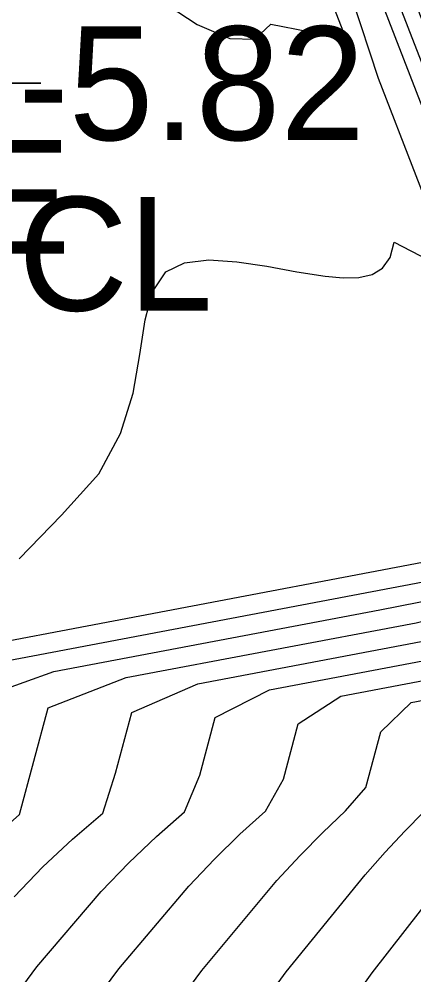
# Model space of a CAD drawing. Extents: x 2356077 to 2359823, y 225951 to 227822.
# Drawn here: x 2357571.33 to 2357580, y 226724.65 to 226745.66 of the extents above; entities that cross this region are included whole.
import ezdxf

# ---------------------------------------------------------------- set-up
doc = ezdxf.new("R2010")
doc.units = 0
for name, color, linetype in [('Default Symbol Cogo Comment', 7, 'Continuous'), ('DTM Contours Major', 7, 'Continuous'), ('DTM Contours Minor', 7, 'Continuous'), ('Exist DTM Drainline', 7, 'Continuous'), ('Exist DTM Drainline Cogo Comment', 7, 'Continuous'), ('Exist DTM Drainline Cogo Elevation', 7, 'Continuous'), ('Exist DTM Drainline Cogo Point CELL', 7, 'Continuous')]:
    doc.layers.add(name, color=color, linetype=linetype)

msp = doc.modelspace()

# ---------------------------------------------------------------- linework, layer by layer
at = {"layer": 'DTM Contours Major'}
for points in [[(2357575.395, 226722.243), (2357577.193, 226724.713), (2357578.926, 226726.848), (2357579.367, 226727.343), (2357579.798, 226727.805), (2357580.626, 226728.652), (2357580.919, 226729.198), (2357581.064, 226729.741), (2357581.465, 226730.492), (2357583.368, 226730.853), (2357583.994, 226731.225), (2357584.64, 226731.51), (2357585.499, 226731.674), (2357585.657, 226731.748), (2357585.954, 226732.243), (2357586.006, 226732.394), (2357586.219, 226734.581), (2357586.04, 226735.314), (2357585.442, 226737.082), (2357585.172, 226738.454), (2357584.639, 226739.852), (2357583.37, 226743.131), (2357583.002, 226744.809), (2357584.526, 226748.697)], [(2357574.412, 226746.09), (2357575.233, 226745.546), (2357575.951, 226745.235), (2357576.505, 226745.223), (2357576.852, 226745.547), (2357578.507, 226745.228), (2357577.315, 226748.308)], [(2357570.648, 226727.563), (2357571.337, 226728.175), (2357571.965, 226730.519), (2357573.674, 226731.181), (2357580.044, 226732.39), (2357581.529, 226732.77), (2357583.479, 226733.458), (2357583.671, 226733.53), (2357583.786, 226733.602), (2357584.194, 226733.596), (2357584.302, 226733.775), (2357584.343, 226733.966), (2357584.404, 226734.592), (2357584.147, 226735.243), (2357583.994, 226735.824), (2357583.612, 226737.728), (2357580.419, 226745.98)]]:
    msp.add_lwpolyline(points, dxfattribs=at)
at = {"layer": 'DTM Contours Minor'}
for points in [[(2357573.68, 226722.49), (2357575.342, 226724.744), (2357576.987, 226726.72), (2357577.496, 226727.269), (2357577.997, 226727.779), (2357578.493, 226728.251), (2357578.942, 226728.767), (2357579.27, 226729.993), (2357579.936, 226730.635), (2357582.322, 226731.088), (2357583.219, 226731.436), (2357583.969, 226731.817), (2357585.114, 226732.034), (2357585.342, 226732.082), (2357585.61, 226732.527), (2357585.668, 226732.647), (2357585.86, 226734.626), (2357585.642, 226735.385), (2357585.059, 226737.219), (2357584.747, 226738.616), (2357582.781, 226743.699), (2357582.339, 226745.47), (2357584.405, 226750.74)], [(2357568.916, 226731.578), (2357580.186, 226733.717), (2357581.669, 226734.916), (2357581.717, 226735.043), (2357581.773, 226735.252), (2357581.799, 226735.323), (2357581.868, 226735.446), (2357581.933, 226735.572), (2357582.057, 226735.824), (2357582.149, 226735.918), (2357582.566, 226735.664), (2357582.396, 226737.883), (2357581.646, 226739.943), (2357578.646, 226747.696)], [(2357571.214, 226726.36), (2357571.848, 226727.018), (2357572.496, 226727.631), (2357573.161, 226728.199), (2357573.44, 226729.078), (2357573.799, 226730.418), (2357575.254, 226731.047), (2357580.849, 226732.109), (2357582.085, 226732.538), (2357583.88, 226733.101), (2357584.039, 226733.181), (2357584.124, 226733.268), (2357584.51, 226733.266), (2357584.643, 226733.486), (2357584.683, 226733.729), (2357584.759, 226734.507), (2357584.514, 226735.199), (2357584.382, 226735.777), (2357583.961, 226737.674), (2357583.425, 226739.167), (2357581.01, 226745.408), (2357580.366, 226747.489)], [(2357570.501, 226731.445), (2357580.626, 226733.367), (2357582.954, 226734.225), (2357583.09, 226734.267), (2357583.188, 226734.305), (2357583.267, 226734.342), (2357583.327, 226734.379), (2357583.369, 226734.418), (2357583.625, 226734.363), (2357583.663, 226734.444), (2357583.682, 226734.638), (2357583.49, 226734.959), (2357583.482, 226735.127), (2357583.429, 226735.373), (2357582.862, 226737.757), (2357579.236, 226747.126)], [(2357570.356, 226722.985), (2357571.718, 226724.82), (2357573.128, 226726.476), (2357573.732, 226727.106), (2357574.341, 226727.691), (2357574.957, 226728.231), (2357575.291, 226729.039), (2357575.63, 226730.304), (2357576.827, 226730.912), (2357581.663, 226731.83), (2357582.662, 226732.311), (2357584.3, 226732.747), (2357584.412, 226732.839), (2357584.778, 226732.855), (2357584.985, 226733.199), (2357585.024, 226733.496), (2357585.143, 226734.72), (2357584.805, 226735.64), (2357584.322, 226737.522), (2357583.871, 226738.97), (2357581.601, 226744.837), (2357581.022, 226746.812)], [(2357570.128, 226730.611), (2357572.088, 226731.313), (2357579.247, 226732.672), (2357581.001, 226733.016), (2357583.148, 226733.829), (2357583.339, 226733.889), (2357583.463, 226733.946), (2357583.54, 226734.006), (2357583.908, 226733.976), (2357583.963, 226734.067), (2357584.003, 226734.204), (2357584.048, 226734.67), (2357583.799, 226735.226), (2357583.678, 226735.684), (2357583.253, 226737.702), (2357579.828, 226746.553)], [(2357570.554, 226720.566), (2357572.003, 226722.737), (2357573.518, 226724.78), (2357575.053, 226726.596), (2357575.615, 226727.19), (2357576.176, 226727.74), (2357576.736, 226728.249), (2357577.129, 226728.948), (2357577.455, 226730.168), (2357578.389, 226730.775), (2357581.244, 226731.317), (2357582.445, 226731.627), (2357583.257, 226732.086), (2357584.714, 226732.392), (2357584.773, 226732.506), (2357585.092, 226732.521), (2357585.33, 226732.916), (2357585.501, 226734.673), (2357585.229, 226735.497), (2357584.688, 226737.368), (2357584.313, 226738.784), (2357582.191, 226744.267), (2357581.68, 226746.138)], [(2357571.325, 226733.791), (2357572.258, 226734.752), (2357573.077, 226735.665), (2357573.554, 226736.548), (2357573.827, 226737.439), (2357573.979, 226738.287), (2357574.095, 226739.046), (2357574.256, 226739.667), (2357574.546, 226740.102), (2357574.957, 226740.304), (2357575.491, 226740.365), (2357576.108, 226740.326), (2357576.767, 226740.226), (2357577.427, 226740.107), (2357578.049, 226740.007), (2357578.44, 226739.97), (2357578.785, 226739.978), (2357579.076, 226740.046), (2357579.308, 226740.188), (2357579.473, 226740.419), (2357579.564, 226740.755), (2357580.87, 226740.074), (2357579.215, 226744.354), (2357578.637, 226746.123)], [(2357577.158, 226721.997), (2357579.077, 226724.687), (2357580.865, 226726.988)]]:
    msp.add_lwpolyline(points, dxfattribs=at)
at = {"layer": 'Exist DTM Drainline'}
msp.add_spline([(2357699.586, 226858.192), (2357670.366, 226820.782), (2357623.327, 226796.892), (2357587.218, 226772.268), (2357568.803, 226744.252), (2357555.19, 226717.62), (2357555.017, 226695.126), (2357553.473, 226672.759), (2357563.697, 226642.736), (2357576.526, 226627.993), (2357663.798, 226499.169), (2357732.721, 226415.647), (2357803.211, 226342.215), (2357874.586, 226264.309)], degree=3, dxfattribs=at)
at = {"layer": 'Exist DTM Drainline Cogo Point CELL'}
msp.add_lwpolyline([(2357568.803, 226747.252), (2357568.803, 226741.252), (2357568.803, 226744.252), (2357571.803, 226744.252), (2357565.803, 226744.252)], dxfattribs=at)

# ---------------------------------------------------------------- texts
at = {"layer": 'Default Symbol Cogo Comment'}
msp.add_text('WSE', height=2.5, dxfattribs=at).set_placement((2357564.841, 226740.501))
at = {"layer": 'Exist DTM Drainline Cogo Comment'}
msp.add_text('CL', height=2.5, dxfattribs=at).set_placement((2357571.303, 226739.252))
at = {"layer": 'Exist DTM Drainline Cogo Elevation'}
msp.add_text('-5.82', height=2.5, dxfattribs=at).set_placement((2357571.303, 226743.002))

doc.saveas('drawing.dxf')
